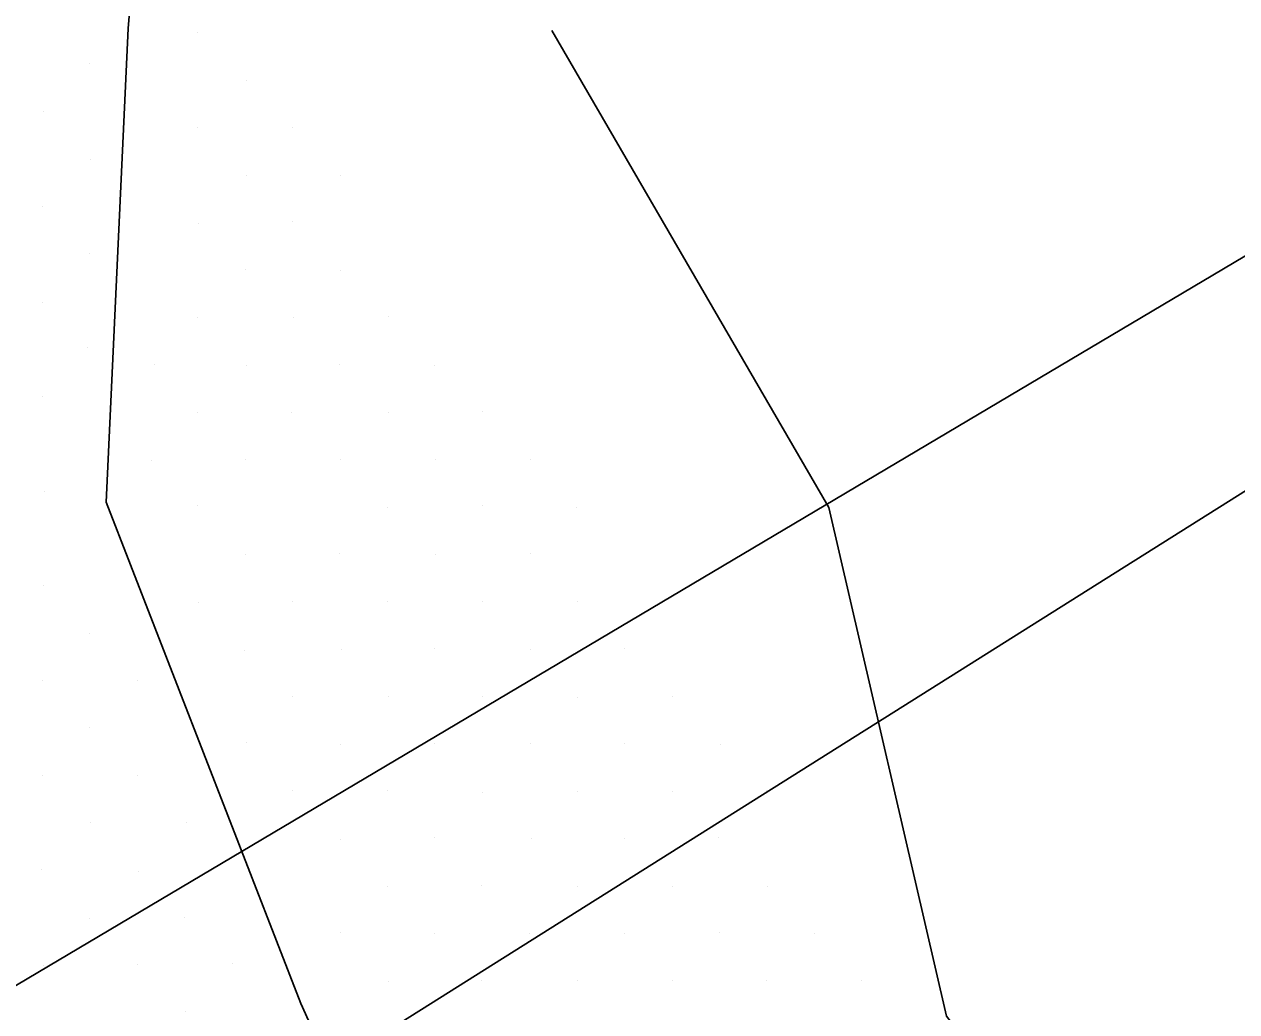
# Model space of a CAD drawing. Extents: x 1602514 to 1609837, y 863887 to 871157.
# Drawn here: x 1606103.9 to 1606284.8, y 867937.4 to 868084.7 of the extents above; entities that cross this region are included whole.
import ezdxf

# ---------------------------------------------------------------- set-up
doc = ezdxf.new("R2010")
doc.units = 0
for name, color, linetype in [('Survey-Ridge Lines', 7, 'Continuous'), ('Survey-Spot dirt', 7, 'Continuous'), ('Text General Notes', 7, 'Continuous')]:
    doc.layers.add(name, color=color, linetype=linetype)

msp = doc.modelspace()

# ---------------------------------------------------------------- linework, layer by layer
at = {"layer": 'Survey-Ridge Lines'}
for points in [[(1606198.43, 867792.91), (1606189.76, 867835.7), (1606170.34, 867882.79), (1606145.22, 867938.56), (1606116.18, 868013.36), (1606119.46, 868084.06), (1606124.17, 868141.27), (1606104.53, 868201.21)], [(1606198.43, 867792.91), (1606189.76, 867835.7), (1606170.34, 867882.79), (1606145.22, 867938.56), (1606116.18, 868013.36), (1606119.46, 868084.06), (1606124.17, 868141.27), (1606104.53, 868201.21)], [(1606244.21, 867841.75), (1606274.99, 867893.58), (1606241.53, 867936.69), (1606223.94, 868012.58), (1606182.62, 868083.77)], [(1606244.21, 867841.75), (1606274.99, 867893.58), (1606241.53, 867936.69), (1606223.94, 868012.58), (1606182.62, 868083.77)]]:
    msp.add_lwpolyline(points, dxfattribs=at)
at = {"layer": 'Survey-Spot dirt'}
for p, q in [((1606129.85, 868083.38), (1606129.85, 868083.38)), ((1606129.85, 868083.38), (1606129.85, 868083.38)), ((1606113.66, 868078.78), (1606113.66, 868078.78)), ((1606113.66, 868078.78), (1606113.66, 868078.78)), ((1606137.05, 868076.24), (1606137.05, 868076.24)), ((1606137.05, 868076.24), (1606137.05, 868076.24)), ((1606106.77, 868071.65), (1606106.77, 868071.65)), ((1606106.77, 868071.65), (1606106.77, 868071.65)), ((1606129.83, 868069.32), (1606129.83, 868069.32)), ((1606129.83, 868069.32), (1606129.83, 868069.32)), ((1606143.94, 868069.32), (1606143.94, 868069.32)), ((1606143.94, 868069.32), (1606143.94, 868069.32)), ((1606113.81, 868064.56), (1606113.81, 868064.56)), ((1606113.81, 868064.56), (1606113.81, 868064.56)), ((1606137.08, 868062.11), (1606137.08, 868062.11)), ((1606137.08, 868062.11), (1606137.08, 868062.11)), ((1606151.06, 868062.17), (1606151.06, 868062.17)), ((1606151.06, 868062.17), (1606151.06, 868062.17)), ((1606106.74, 868057.54), (1606106.74, 868057.54)), ((1606106.74, 868057.54), (1606106.74, 868057.54)), ((1606129.99, 868054.92), (1606129.99, 868054.92)), ((1606129.99, 868054.92), (1606129.99, 868054.92)), ((1606144.03, 868055.2), (1606144.03, 868055.2)), ((1606144.03, 868055.2), (1606144.03, 868055.2)), ((1606113.73, 868050.49), (1606113.73, 868050.49)), ((1606113.73, 868050.49), (1606113.73, 868050.49)), ((1606136.98, 868048.1), (1606136.98, 868048.1)), ((1606136.98, 868048.1), (1606136.98, 868048.1)), ((1606151.14, 868048), (1606151.14, 868048)), ((1606151.14, 868048), (1606151.14, 868048)), ((1606106.72, 868043.24), (1606106.72, 868043.24)), ((1606106.72, 868043.24), (1606106.72, 868043.24)), ((1606129.77, 868040.92), (1606129.77, 868040.92)), ((1606129.77, 868040.92), (1606129.77, 868040.92)), ((1606144.06, 868040.98), (1606144.06, 868040.98)), ((1606144.06, 868040.98), (1606144.06, 868040.98)), ((1606158.23, 868041.04), (1606158.23, 868041.04)), ((1606158.23, 868041.04), (1606158.23, 868041.04)), ((1606113.39, 868036.39), (1606113.39, 868036.39)), ((1606113.39, 868036.39), (1606113.39, 868036.39)), ((1606123.41, 868033.96), (1606123.41, 868033.96)), ((1606123.41, 868033.96), (1606123.41, 868033.96)), ((1606137.06, 868033.75), (1606137.06, 868033.75)), ((1606137.06, 868033.75), (1606137.06, 868033.75)), ((1606151.02, 868033.87), (1606151.02, 868033.87)), ((1606151.02, 868033.87), (1606151.02, 868033.87)), ((1606165.14, 868033.81), (1606165.14, 868033.81)), ((1606165.14, 868033.81), (1606165.14, 868033.81)), ((1606106.68, 868029.21), (1606106.68, 868029.21)), ((1606106.68, 868029.21), (1606106.68, 868029.21)), ((1606129.76, 868026.82), (1606129.76, 868026.82)), ((1606129.76, 868026.82), (1606129.76, 868026.82)), ((1606143.86, 868026.8), (1606143.86, 868026.8)), ((1606143.86, 868026.8), (1606143.86, 868026.8)), ((1606158.29, 868026.81), (1606158.29, 868026.81)), ((1606158.29, 868026.81), (1606158.29, 868026.81)), ((1606172.33, 868026.87), (1606172.33, 868026.87)), ((1606172.33, 868026.87), (1606172.33, 868026.87)), ((1606122.96, 868019.59), (1606122.96, 868019.59)), ((1606122.96, 868019.59), (1606122.96, 868019.59)), ((1606136.9, 868019.72), (1606136.9, 868019.72)), ((1606136.9, 868019.72), (1606136.9, 868019.72)), ((1606151.05, 868019.7), (1606151.05, 868019.7)), ((1606151.05, 868019.7), (1606151.05, 868019.7)), ((1606165.24, 868019.74), (1606165.24, 868019.74)), ((1606165.24, 868019.74), (1606165.24, 868019.74)), ((1606179.39, 868019.72), (1606179.39, 868019.72)), ((1606179.39, 868019.72), (1606179.39, 868019.72)), ((1606106.95, 868014.93), (1606106.95, 868014.93)), ((1606106.95, 868014.93), (1606106.95, 868014.93)), ((1606129.85, 868012.81), (1606129.85, 868012.81)), ((1606129.85, 868012.81), (1606129.85, 868012.81)), ((1606158.11, 868012.59), (1606158.11, 868012.59)), ((1606158.11, 868012.59), (1606158.11, 868012.59)), ((1606172.36, 868012.81), (1606172.36, 868012.81)), ((1606172.36, 868012.81), (1606172.36, 868012.81)), ((1606186.26, 868012.61), (1606186.26, 868012.61)), ((1606186.26, 868012.61), (1606186.26, 868012.61)), ((1606136.94, 868005.58), (1606136.94, 868005.58)), ((1606136.94, 868005.58), (1606136.94, 868005.58)), ((1606151.04, 868005.74), (1606151.04, 868005.74)), ((1606151.04, 868005.74), (1606151.04, 868005.74)), ((1606165.28, 868005.64), (1606165.28, 868005.64)), ((1606165.28, 868005.64), (1606165.28, 868005.64)), ((1606179.44, 868005.65), (1606179.44, 868005.65)), ((1606179.44, 868005.65), (1606179.44, 868005.65)), ((1606106.78, 868000.88), (1606106.78, 868000.88)), ((1606106.78, 868000.88), (1606106.78, 868000.88)), ((1606129.88, 867998.41), (1606129.88, 867998.41)), ((1606129.88, 867998.41), (1606129.88, 867998.41)), ((1606144.03, 867998.56), (1606144.03, 867998.56)), ((1606144.03, 867998.56), (1606144.03, 867998.56)), ((1606158.13, 867998.58), (1606158.13, 867998.58)), ((1606158.13, 867998.58), (1606158.13, 867998.58)), ((1606172.25, 867998.52), (1606172.25, 867998.52)), ((1606172.25, 867998.52), (1606172.25, 867998.52)), ((1606186.46, 867998.57), (1606186.46, 867998.57)), ((1606186.46, 867998.57), (1606186.46, 867998.57)), ((1606113.72, 867993.85), (1606113.72, 867993.85)), ((1606113.72, 867993.85), (1606113.72, 867993.85)), ((1606136.82, 867991.3), (1606136.82, 867991.3)), ((1606136.82, 867991.3), (1606136.82, 867991.3)), ((1606151.24, 867991.44), (1606151.24, 867991.44)), ((1606151.24, 867991.44), (1606151.24, 867991.44)), ((1606165.17, 867991.62), (1606165.17, 867991.62)), ((1606165.17, 867991.62), (1606165.17, 867991.62)), ((1606179.53, 867991.46), (1606179.53, 867991.46)), ((1606179.53, 867991.46), (1606179.53, 867991.46)), ((1606193.53, 867991.52), (1606193.53, 867991.52)), ((1606193.53, 867991.52), (1606193.53, 867991.52)), ((1606106.63, 867986.74), (1606106.63, 867986.74)), ((1606106.63, 867986.74), (1606106.63, 867986.74)), ((1606120.85, 867986.73), (1606120.85, 867986.73)), ((1606120.85, 867986.73), (1606120.85, 867986.73)), ((1606143.97, 867984.37), (1606143.97, 867984.37)), ((1606143.97, 867984.37), (1606143.97, 867984.37)), ((1606158.21, 867984.42), (1606158.21, 867984.42)), ((1606158.21, 867984.42), (1606158.21, 867984.42)), ((1606172.33, 867984.39), (1606172.33, 867984.39)), ((1606172.33, 867984.39), (1606172.33, 867984.39)), ((1606186.5, 867984.28), (1606186.5, 867984.28)), ((1606186.5, 867984.28), (1606186.5, 867984.28)), ((1606200.66, 867984.44), (1606200.66, 867984.44)), ((1606200.66, 867984.44), (1606200.66, 867984.44)), ((1606113.68, 867979.73), (1606113.68, 867979.73)), ((1606113.68, 867979.73), (1606113.68, 867979.73)), ((1606137.15, 867977.46), (1606137.15, 867977.46)), ((1606137.15, 867977.46), (1606137.15, 867977.46)), ((1606151.05, 867977.27), (1606151.05, 867977.27)), ((1606151.05, 867977.27), (1606151.05, 867977.27)), ((1606165.12, 867977.38), (1606165.12, 867977.38)), ((1606165.12, 867977.38), (1606165.12, 867977.38)), ((1606179.4, 867977.33), (1606179.4, 867977.33)), ((1606179.4, 867977.33), (1606179.4, 867977.33)), ((1606193.51, 867977.36), (1606193.51, 867977.36)), ((1606193.51, 867977.36), (1606193.51, 867977.36)), ((1606207.84, 867977.2), (1606207.84, 867977.2)), ((1606207.84, 867977.2), (1606207.84, 867977.2)), ((1606106.62, 867972.58), (1606106.62, 867972.58)), ((1606106.62, 867972.58), (1606106.62, 867972.58)), ((1606120.78, 867972.62), (1606120.78, 867972.62)), ((1606120.78, 867972.62), (1606120.78, 867972.62)), ((1606143.94, 867970.36), (1606143.94, 867970.36)), ((1606143.94, 867970.36), (1606143.94, 867970.36)), ((1606158.18, 867970.38), (1606158.18, 867970.38)), ((1606158.18, 867970.38), (1606158.18, 867970.38)), ((1606172.35, 867970.13), (1606172.35, 867970.13)), ((1606172.35, 867970.13), (1606172.35, 867970.13)), ((1606186.46, 867970.23), (1606186.46, 867970.23)), ((1606186.46, 867970.23), (1606186.46, 867970.23)), ((1606200.65, 867970.28), (1606200.65, 867970.28)), ((1606200.65, 867970.28), (1606200.65, 867970.28)), ((1606214.66, 867970.34), (1606214.66, 867970.34)), ((1606214.66, 867970.34), (1606214.66, 867970.34)), ((1606113.77, 867965.59), (1606113.77, 867965.59)), ((1606113.77, 867965.59), (1606113.77, 867965.59)), ((1606128.14, 867965.66), (1606128.14, 867965.66)), ((1606128.14, 867965.66), (1606128.14, 867965.66)), ((1606151.13, 867963.09), (1606151.13, 867963.09)), ((1606151.13, 867963.09), (1606151.13, 867963.09)), ((1606165.2, 867963.3), (1606165.2, 867963.3)), ((1606165.2, 867963.3), (1606165.2, 867963.3)), ((1606179.61, 867963.25), (1606179.61, 867963.25)), ((1606179.61, 867963.25), (1606179.61, 867963.25)), ((1606193.52, 867963.21), (1606193.52, 867963.21)), ((1606193.52, 867963.21), (1606193.52, 867963.21)), ((1606207.53, 867963.29), (1606207.53, 867963.29)), ((1606207.53, 867963.29), (1606207.53, 867963.29)), ((1606106.56, 867958.59), (1606106.56, 867958.59)), ((1606106.56, 867958.59), (1606106.56, 867958.59)), ((1606120.97, 867958.32), (1606120.97, 867958.32)), ((1606120.97, 867958.32), (1606120.97, 867958.32)), ((1606172.2, 867956.12), (1606172.2, 867956.12)), ((1606172.2, 867956.12), (1606172.2, 867956.12)), ((1606158.18, 867956.01), (1606158.18, 867956.01)), ((1606158.18, 867956.01), (1606158.18, 867956.01)), ((1606186.45, 867956.11), (1606186.45, 867956.11)), ((1606186.45, 867956.11), (1606186.45, 867956.11)), ((1606200.64, 867955.97), (1606200.64, 867955.97)), ((1606200.64, 867955.97), (1606200.64, 867955.97)), ((1606214.79, 867956.04), (1606214.79, 867956.04)), ((1606214.79, 867956.04), (1606214.79, 867956.04)), ((1606113.72, 867951.23), (1606113.72, 867951.23)), ((1606113.72, 867951.23), (1606113.72, 867951.23)), ((1606127.91, 867951.35), (1606127.91, 867951.35)), ((1606127.91, 867951.35), (1606127.91, 867951.35)), ((1606151.15, 867949.2), (1606151.15, 867949.2)), ((1606151.15, 867949.2), (1606151.15, 867949.2)), ((1606165.21, 867949.01), (1606165.21, 867949.01)), ((1606165.21, 867949.01), (1606165.21, 867949.01)), ((1606179.36, 867949.08), (1606179.36, 867949.08)), ((1606179.36, 867949.08), (1606179.36, 867949.08)), ((1606193.53, 867949.07), (1606193.53, 867949.07)), ((1606193.53, 867949.07), (1606193.53, 867949.07)), ((1606207.69, 867949.2), (1606207.69, 867949.2)), ((1606207.69, 867949.2), (1606207.69, 867949.2)), ((1606221.84, 867949.1), (1606221.84, 867949.1)), ((1606221.84, 867949.1), (1606221.84, 867949.1)), ((1606106.76, 867944.24), (1606106.76, 867944.24)), ((1606106.76, 867944.24), (1606106.76, 867944.24)), ((1606120.78, 867944.34), (1606120.78, 867944.34)), ((1606120.78, 867944.34), (1606120.78, 867944.34)), ((1606135.07, 867944.48), (1606135.07, 867944.48)), ((1606135.07, 867944.48), (1606135.07, 867944.48)), ((1606158.23, 867941.93), (1606158.23, 867941.93)), ((1606158.23, 867941.93), (1606158.23, 867941.93)), ((1606172.14, 867942.04), (1606172.14, 867942.04)), ((1606172.14, 867942.04), (1606172.14, 867942.04)), ((1606186.51, 867942.03), (1606186.51, 867942.03)), ((1606186.51, 867942.03), (1606186.51, 867942.03)), ((1606200.57, 867942), (1606200.57, 867942)), ((1606200.57, 867942), (1606200.57, 867942)), ((1606214.74, 867942.07), (1606214.74, 867942.07)), ((1606214.74, 867942.07), (1606214.74, 867942.07)), ((1606228.9, 867942.07), (1606228.9, 867942.07)), ((1606228.9, 867942.07), (1606228.9, 867942.07)), ((1606127.93, 867937.38), (1606127.93, 867937.38)), ((1606127.93, 867937.38), (1606127.93, 867937.38))]:
    msp.add_line(p, q, dxfattribs=at)
at = {"layer": 'Text General Notes'}
for p in [(1605198.57, 867330.41), (1605198.57, 867330.41), (1605487.94, 867576.47), (1605487.94, 867576.47)]:
    msp.add_line(p, (1607257.14, 868626.42), dxfattribs=at)

doc.saveas('drawing.dxf')
